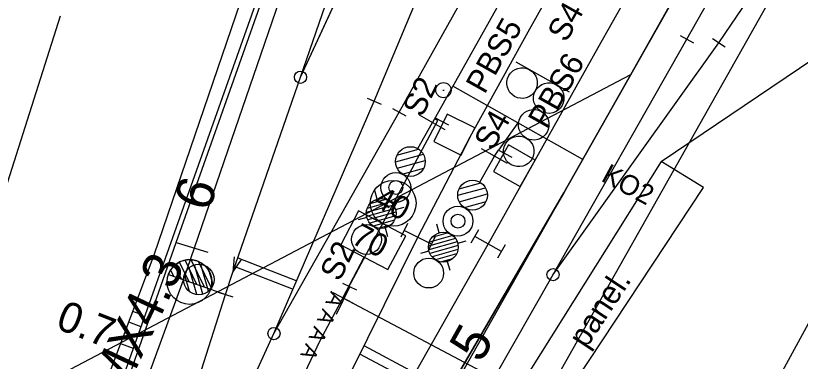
# Model space of a CAD drawing. Extents: x -781083 to -763634, y -1029516 to -1022695.
# Drawn here: x -765225.5 to -765174.1, y -1024274.3 to -1024251.7 of the extents above; entities that cross this region are included whole.
import ezdxf

# ---------------------------------------------------------------- set-up
doc = ezdxf.new("R2010")
doc.units = 0
for name, color, linetype in [('Default', 7, 'Continuous'), ('Hranice parcel', 7, 'Continuous'), ('PS120111-MOK', 7, 'Continuous'), ('PS_12-01-10_Kabelizace_nove_kabelizace', 7, 'Continuous'), ('PS_12-01-10_Kabelizace_nove_kabelizace_popis', 7, 'Continuous'), ('PS_12-01-11_SZZ_Slany_nove_prvky', 7, 'Continuous'), ('PS_12-01-11_SZZ_Slany_nove_prvky_popis', 7, 'Continuous'), ('PS_12-01-11_SZZ_Slany_rusene_prvky', 7, 'Continuous'), ('PS_12-01-11_SZZ_Slany_rusene_prvky_popis', 7, 'Continuous'), ('SO128401_EOV_popisky', 7, 'Continuous'), ('SO128401_EOV_trasa', 7, 'Continuous'), ('Vrstva 1', 7, 'Continuous'), ('Vrstva 16', 7, 'Continuous'), ('Vrstva 2', 7, 'Continuous'), ('Vrstva 28', 7, 'Continuous'), ('Vrstva 3', 7, 'Continuous'), ('Vrstva 33', 7, 'Continuous'), ('Vrstva 48', 7, 'Continuous'), ('Vrstva 49', 7, 'Continuous'), ('Vrstva 5', 7, 'Continuous'), ('Vrstva 50', 7, 'Continuous'), ('Vrstva 51', 7, 'Continuous'), ('Vrstva 7', 7, 'Continuous'), ('ČD Telematika_TK', 7, 'Continuous')]:
    doc.layers.add(name, color=color, linetype=linetype)

# ---------------------------------------------------------------- blocks, each defined once
blk = doc.blocks.new('C084_1')
at = {"layer": 'Vrstva 2'}
blk.add_line((0, 5), (0, -5), dxfattribs=at)
blk = doc.blocks.new('C053_4')
at = {"layer": 'Vrstva 50'}
blk.add_line((-0.5, 0), (0.5, 0), dxfattribs=at)
blk.add_circle((0, 0), 5, dxfattribs=at)
blk = doc.blocks.new('C211')
at = {"layer": 'Vrstva 5'}
blk.add_line((-7.5, 0), (7.5, 0), dxfattribs=at)
blk.add_lwpolyline([(0, 0), (0, 30), (17.5, 30.01), (17.5, 55.01), (-17.5, 55), (-17.5, 30), (0, 30)], dxfattribs=at)
blk = doc.blocks.new('C264')
at = {"layer": 'Vrstva 5'}
blk.add_circle((0, 70), 15, dxfattribs=at)
blk = doc.blocks.new('C649_1')
at = {"layer": 'Vrstva 3'}
for p, q in [((-5, 10), (5, 10)), ((0, 10), (0, -10)), ((-5, -10), (5, -10))]:
    blk.add_line(p, q, dxfattribs=at)
blk = doc.blocks.new('C084_2')
at = {"layer": 'Vrstva 2'}
blk.add_line((0, 5), (0, -5), dxfattribs=at)
blk = doc.blocks.new('C321')
at = {"layer": 'Vrstva 2'}
blk.add_lwpolyline([(9.66, 2.59), (0, 0), (9.66, -2.59)], dxfattribs=at)
blk = doc.blocks.new('C083_1')
at = {"layer": 'Vrstva 2'}
blk.add_circle((0, 0), 4, dxfattribs=at)
blk = doc.blocks.new('C515_1')
at = {"layer": 'Vrstva 2'}
for p, q in [((-0.02, 35.76), (3.35, 39.13)), ((-0.02, 30.45), (7.16, 37.63)), ((-0.03, 19.84), (12.53, 32.4)), ((-0.02, 25.15), (10.19, 35.36)), ((-0.03, 14.54), (14.1, 28.67)), ((1.1, 10.37), (14.53, 23.79)), ((0, 10.29), (0, 0))]:
    blk.add_line(p, q, dxfattribs=at)
blk.add_lwpolyline([(0, 39.56), (0, 10.29)], dxfattribs=at)
blk.add_circle((0, 24.93), 14.64, dxfattribs=at)
blk.add_arc((0, 24.93), 14.63, 270.0191, 89.98, dxfattribs=at)
blk = doc.blocks.new('POINT_DISPLAY')
at = {"layer": 'Default'}
blk.add_line((0, 0), (0, 0), dxfattribs=at)
blk = doc.blocks.new('C335')
at = {"layer": 'Vrstva 7'}
blk.add_blockref('POINT_DISPLAY', (0, 0), dxfattribs=at)
blk = doc.blocks.new('C070')
at = {"layer": 'PS_12-01-11_SZZ_Slany_rusene_prvky'}
blk.add_line((-20, 0), (20, 0), dxfattribs=at)
for centre in [(-9.98, 50.02), (-9.98, 30.01), (-9.98, 10), (10.02, 10)]:
    blk.add_ellipse(centre, major_axis=(0, 10.01), ratio=0.999505, dxfattribs=at)
blk = doc.blocks.new('C016_10')
at = {"layer": 'PS_12-01-11_SZZ_Slany_rusene_prvky'}
for p, q in [((0, 5), (0, -5)), ((19.8, 0), (0, 0))]:
    blk.add_line(p, q, dxfattribs=at)
blk = doc.blocks.new('SB11_6')
at = {"layer": 'PS_12-01-11_SZZ_Slany_nove_prvky'}
blk.add_lwpolyline([(-125.2, 185.1), (-223.2, 11.3), (-49, -86.9), (49, 86.9)], close=True, dxfattribs=at)
blk = doc.blocks.new('SB11_8')
at = {"layer": 'PS_12-01-11_SZZ_Slany_nove_prvky'}
blk.add_lwpolyline([(-134.9, 178.2), (-223.5, -0.6), (-44.3, -89.4), (44.3, 89.4)], close=True, dxfattribs=at)
blk = doc.blocks.new('NS12_1')
at = {"layer": 'PS_12-01-11_SZZ_Slany_nove_prvky'}
for p, q in [((-10.61, 115.61), (-17, 122)), ((-14.95, 104.3), (0.71, 119.96)), ((-14.06, 99.88), (5.12, 119.06)), ((-13.82, 110.73), (-5.7, 118.86)), ((10.61, 115.61), (17, 122)), ((-12.24, 96.4), (8.61, 117.25)), ((-9.72, 93.62), (11.4, 114.74)), ((-6.52, 91.51), (13.48, 111.52)), ((-2.5, 90.23), (14.77, 107.5)), ((2.88, 90.31), (14.72, 102.15)), ((-10.61, 94.39), (-17, 88)), ((10.61, 94.39), (17, 88)), ((0.97, 59.97), (-14.97, 44.03)), ((8.42, 57.42), (-12.42, 36.58)), ((12.99, 52.49), (-7.8, 32.19)), ((14.97, 45.97), (-1, 30)), ((0, 30), (0, 0)), ((-15, 0), (15, 0))]:
    blk.add_line(p, q, dxfattribs=at)
for centre, radius in [((0, 135), 15), ((0, 105), 15), ((0, 75), 15), ((0, 75), 7), ((0, 45), 15)]:
    blk.add_circle(centre, radius, dxfattribs=at)
blk = doc.blocks.new('PZ2_2')
at = {"layer": 'PS_12-01-11_SZZ_Slany_nove_prvky'}
for p, q in [((-18.83, -0.14), (-23.82, 17.41)), ((-14.74, 0.11), (-20.2, 19.3)), ((-11.12, 2.04), (-16.13, 19.62)), ((-8.14, 6.18), (-11.41, 17.64)), ((-23.54, 1.82), (-26.79, 13.24))]:
    blk.add_line(p, q, dxfattribs=at)
blk.add_circle((-17.47, 9.73), 10, dxfattribs=at)

msp = doc.modelspace()

# ---------------------------------------------------------------- linework, layer by layer
at = {"layer": 'Hranice parcel'}
msp.add_lwpolyline([(-765199.67, -1024294.27), (-765200.37, -1024293.59), (-765169.79, -1024239.44), (-765167.98, -1024240.28)], dxfattribs=at)
at = {"layer": 'PS120111-MOK'}
msp.add_lwpolyline([(-765225.805, -1024328.474), (-765227.041, -1024327.403), (-765189.607, -1024263.284), (-765167.089, -1024223.521), (-765111.836, -1024124.939), (-765108.851, -1024119.501), (-765085.73, -1024077.899), (-765081.023, -1024080.523), (-765060.822, -1024044.042), (-765057.835, -1024038.647), (-765021.888, -1023965.037), (-765009.529, -1023945.01), (-764990.029, -1023909.994), (-764973.93, -1023884.565), (-764957.796, -1023847.878), (-764953.349, -1023837.037), (-764952.504, -1023834.976), (-764951.393, -1023835.06)], dxfattribs=at)
at = {"layer": 'PS_12-01-10_Kabelizace_nove_kabelizace'}
for p, q in [((-765188.364, -1024261.099), (-765196.888, -1024256.31)), ((-765198.045, -1024258.37), (-765197.158, -1024258.832)), ((-765192.626, -1024258.705), (-765193.895, -1024260.48)), ((-765229.311, -1024331.29), (-765189.607, -1024263.284))]:
    msp.add_line(p, q, dxfattribs=at)
for points in [[(-765057.835, -1024038.647), (-765081.023, -1024080.523), (-765085.73, -1024077.899), (-765108.851, -1024119.501), (-765111.836, -1024124.939), (-765167.089, -1024223.521), (-765189.607, -1024263.284)], [(-765236.878, -1024327.426), (-765233.14, -1024319.848), (-765214.513, -1024268.974), (-765203.62, -1024237.281)], [(-765187.772, -1024240.081), (-765198.223, -1024258.688)], [(-765213.127, -1024288.831), (-765205.558, -1024272.944), (-765197.867, -1024258.547), (-765198.078, -1024258.43)], [(-765194.152, -1024260.885), (-765193.895, -1024260.48), (-765193.014, -1024260.954)]]:
    msp.add_lwpolyline(points, dxfattribs=at)
at = {"layer": 'SO128401_EOV_trasa'}
msp.add_lwpolyline([(-765111.624, -1024019.292), (-765109.87, -1024016.203), (-765060.824, -1024044.045), (-765060.824, -1024044.045), (-765081.023, -1024080.523), (-765081.023, -1024080.523), (-765085.73, -1024077.899), (-765108.851, -1024119.501), (-765111.836, -1024124.939), (-765167.089, -1024223.521), (-765176.711, -1024240.445), (-765189.607, -1024263.284), (-765189.607, -1024263.284), (-765225.916, -1024325.475), (-765224.46, -1024326.168)], dxfattribs=at)
at = {"layer": 'Vrstva 1'}
msp.add_line((-765190.323, -1024268.633), (-765179.467, -1024253.46), dxfattribs=at)
for points in [[(-765215.522, -1024287.533), (-765214.869, -1024286.147), (-765208.592, -1024272.488), (-765202.041, -1024257.278), (-765199.225, -1024250.55), (-765195.719, -1024242.277), (-765191.973, -1024234.063), (-765191.905, -1024233.922), (-765187.773, -1024225.954), (-765183.261, -1024217.887), (-765177.292, -1024207.279), (-765170.878, -1024195.834), (-765163.532, -1024182.764), (-765155.727, -1024168.863), (-765148.415, -1024155.812), (-765140.866, -1024142.346)], [(-765227.172, -1024323.332), (-765226.383, -1024321.987), (-765218.823, -1024308.994), (-765212.016, -1024293.682), (-765210.286, -1024289.72), (-765207.837, -1024284.198), (-765203.542, -1024274.997), (-765199.177, -1024266.185), (-765195.745, -1024259.62), (-765191.959, -1024252.744), (-765183.924, -1024238.408), (-765177.594, -1024227.134), (-765171.735, -1024216.696), (-765164.143, -1024203.205), (-765156.397, -1024189.358), (-765149.423, -1024176.961), (-765143.434, -1024166.31), (-765138.578, -1024157.675), (-765133.719, -1024149)], [(-765208.592, -1024272.488), (-765200.394, -1024258.001), (-765194.324, -1024247.14), (-765187.882, -1024235.72), (-765182.524, -1024226.176), (-765175.117, -1024212.969), (-765167.745, -1024199.837), (-765160.378, -1024186.68), (-765154.91, -1024176.911), (-765146.757, -1024162.404), (-765139.177, -1024148.91)], [(-765196.085, -1024278.806), (-765194.209, -1024275.468), (-765190.323, -1024268.633), (-765181.566, -1024253.231), (-765176.626, -1024244.51), (-765168.111, -1024229.414), (-765158.27, -1024211.855), (-765152.182, -1024200.956), (-765148.92, -1024195.244), (-765140.746, -1024180.761), (-765133.358, -1024167.67), (-765132.595, -1024166.323)], [(-765211.766, -1024269.927), (-765211.276, -1024268.47), (-765206.854, -1024255.717), (-765199.221, -1024239.235), (-765196.829, -1024234.152), (-765192.736, -1024225.492), (-765188.645, -1024216.807)], [(-765227.172, -1024323.332), (-765226.383, -1024321.987), (-765218.823, -1024308.994), (-765210.425, -1024294.562), (-765204.319, -1024283.867), (-765196.481, -1024270.015), (-765194.577, -1024266.628), (-765187.356, -1024253.776), (-765179.867, -1024240.503), (-765173.904, -1024229.916)], [(-765179.467, -1024253.46), (-765167.817, -1024236.316), (-765164.509, -1024231.448)], [(-765211.766, -1024269.927), (-765211.276, -1024268.47), (-765206.854, -1024255.717), (-765200.909, -1024238.522)], [(-765229.774, -1024317.516), (-765229.105, -1024316.101), (-765222.65, -1024302.525), (-765217.165, -1024286.721), (-765215.412, -1024281.441), (-765213.798, -1024276.307), (-765211.766, -1024269.927)]]:
    msp.add_lwpolyline(points, dxfattribs=at)
at = {"layer": 'Vrstva 16'}
for points in [[(-765183.248, -1024261.22), (-765166.012, -1024249.586), (-765163.696, -1024241.562)], [(-765196.139, -1024281.778), (-765193.738, -1024283.002), (-765180.473, -1024262.935), (-765183.248, -1024261.22), (-765196.139, -1024281.778)]]:
    msp.add_lwpolyline(points, dxfattribs=at)
at = {"layer": 'Vrstva 2'}
for p, q in [((-765206.854, -1024255.717), (-765199.221, -1024239.235)), ((-765190.323, -1024268.633), (-765181.566, -1024253.231)), ((-765190.323, -1024268.633), (-765179.467, -1024253.46)), ((-765208.592, -1024272.488), (-765200.394, -1024258.001)), ((-765194.209, -1024275.468), (-765190.323, -1024268.633))]:
    msp.add_line(p, q, dxfattribs=at)
for points in [[(-765211.766, -1024269.927), (-765211.276, -1024268.47), (-765206.854, -1024255.717), (-765200.909, -1024238.522)], [(-765215.522, -1024287.533), (-765214.869, -1024286.147), (-765208.592, -1024272.488), (-765202.041, -1024257.278)]]:
    msp.add_lwpolyline(points, dxfattribs=at)
at = {"layer": 'Vrstva 28'}
for points in [[(-765215, -1024266.523), (-765204.008, -1024235.573), (-765202.323, -1024236.232)], [(-765223.789, -1024291.544), (-765215, -1024266.523), (-765212.913, -1024267.161)]]:
    msp.add_lwpolyline(points, dxfattribs=at)
at = {"layer": 'Vrstva 33'}
msp.add_lwpolyline([(-765256.17, -1024287.422), (-765251.032, -1024290.091), (-765185.224, -1024255.545)], dxfattribs=at)
at = {"layer": 'Vrstva 48'}
for p, q in [((-765216.789, -1024270.634), (-765217.565, -1024270.341)), ((-765217.356, -1024271.221), (-765217.83, -1024271.042)), ((-765217.291, -1024272.047), (-765218.095, -1024271.744)), ((-765217.869, -1024272.631), (-765218.36, -1024272.446)), ((-765217.794, -1024273.461), (-765218.624, -1024273.147))]:
    msp.add_line(p, q, dxfattribs=at)
at = {"layer": 'Vrstva 49'}
for points in [[(-765224.162, -1024291.367), (-765215.697, -1024267.565), (-765204.627, -1024236.377), (-765202.143, -1024229.903), (-765195.789, -1024204.722), (-765193.85, -1024193.807)], [(-765225.333, -1024290.918), (-765216.428, -1024267.329), (-765205.715, -1024235.987), (-765203.195, -1024229.565)]]:
    msp.add_lwpolyline(points, dxfattribs=at)
at = {"layer": 'Vrstva 5'}
msp.add_line((-765204.077, -1024270.142), (-765137.727, -1024305.261), dxfattribs=at)
at = {"layer": 'Vrstva 51'}
for points in [[(-765245.138, -1024322.793), (-765233.231, -1024285.247), (-765222.558, -1024251.694)], [(-765182.878, -1024288.822), (-765173.205, -1024271.109)]]:
    msp.add_lwpolyline(points, dxfattribs=at)
at = {"layer": 'Vrstva 7'}
for p, q in [((-765210.952, -1024267.535), (-765207.102, -1024269.029)), ((-765211.148, -1024268.102), (-765207.339, -1024269.58)), ((-765199.341, -1024275.07), (-765202.697, -1024273.291)), ((-765199.637, -1024275.592), (-765202.964, -1024273.829))]:
    msp.add_line(p, q, dxfattribs=at)
at = {"layer": 'ČD Telematika_TK'}
msp.add_lwpolyline([(-765257.028, -1024404.569), (-765256.037, -1024398.213), (-765249.421, -1024374.188), (-765226.425, -1024328.292), (-765185.224, -1024255.545), (-765167.149, -1024223.486), (-765171.928, -1024220.746), (-765141.483, -1024166.52), (-765136.718, -1024169.454), (-765086.954, -1024080.425), (-765063.726, -1024094.284), (-765054.277, -1024080.444), (-765052.94, -1024078.307), (-765049.809, -1024079.983), (-765033.351, -1024048.633), (-765033.134, -1024014.623), (-765034.915, -1024000.619), (-765019.65, -1023968.646), (-765007.996, -1023946.352)], dxfattribs=at)

# ---------------------------------------------------------------- block references
at = {"layer": 'PS_12-01-11_SZZ_Slany_nove_prvky', "xscale": 0.06499999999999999, "yscale": 0.06499999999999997, "rotation": 150.58545510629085}
for p in [(-765198.223, -1024258.688), (-765194.152, -1024260.885)]:
    msp.add_blockref('NS12_1', p, dxfattribs=at)
at = {"layer": 'PS_12-01-11_SZZ_Slany_nove_prvky'}
for name, p, xscale, yscale in [('SB11_8', (-765195.894, -1024259.921), 0.010000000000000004, 0.010000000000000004), ('SB11_6', (-765191.978, -1024262.002), 0.010000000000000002, 0.010000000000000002), ('PZ2_2', (-765211.766, -1024269.927), 0.1, 0.10000000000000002)]:
    msp.add_blockref(name, p, dxfattribs=dict(at, xscale=xscale, yscale=yscale))
at = {"layer": 'PS_12-01-11_SZZ_Slany_rusene_prvky', "xscale": 0.1}
for name, p, yscale, rotation in [('C070', (-765190.984, -1024255.723), 0.10000000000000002, 150.60624515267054), ('C016_10', (-765203.628, -1024269.439), 0.09999999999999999, -115.76352195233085)]:
    msp.add_blockref(name, p, dxfattribs=dict(at, yscale=yscale, rotation=rotation))
at = {"layer": 'Vrstva 2'}
for name, p, xscale, yscale, rotation in [('C084_2', (-765181.566, -1024253.231), 0.10000000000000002, 0.1, 60.37930552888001), ('C084_1', (-765179.467, -1024253.46), 0.09999999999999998, 0.09999999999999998, 55.80237169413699), ('C083_1', (-765206.855, -1024255.72), 0.1, 0.10000000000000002, 70.9292580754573), ('C084_2', (-765202.041, -1024257.278), 0.10000000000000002, 0.1, 66.69923797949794), ('C084_2', (-765200.394, -1024258.001), 0.09999999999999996, 0.09999999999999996, 60.49609955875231), ('C515_1', (-765211.766, -1024269.927), 0.09999999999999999, 0.10000000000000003, 70.87430037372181), ('C321', (-765211.276, -1024268.47), 0.1, 0.09999999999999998, 70.87430042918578), ('C083_1', (-765190.323, -1024268.633), 0.1, 0.09999999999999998, 60.37930582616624), ('C084_2', (-765211.766, -1024269.927), 0.09999999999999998, 0.09999999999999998, 72.33356747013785), ('C083_1', (-765208.592, -1024272.488), 0.1, 0.10000000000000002, 154.7910502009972)]:
    msp.add_blockref(name, p, dxfattribs=dict(at, xscale=xscale, yscale=yscale, rotation=rotation))
at = {"layer": 'Vrstva 3'}
for p, xscale, yscale, rotation in [((-765199.177, -1024266.185), 0.09999999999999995, 0.09999999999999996, -116.3513883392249), ((-765194.577, -1024266.628), 0.09999999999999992, 0.09999999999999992, -119.34249137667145)]:
    msp.add_blockref('C649_1', p, dxfattribs=dict(at, xscale=xscale, yscale=yscale, rotation=rotation))
at = {"layer": 'Vrstva 5'}
for name, xscale, yscale, rotation in [('C264', 0.09999999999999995, 0.09999999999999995, -28.037723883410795), ('C211', 0.10000000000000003, 0.10000000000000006, -27.822411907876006)]:
    msp.add_blockref(name, (-765204.077, -1024270.142), dxfattribs=dict(at, xscale=xscale, yscale=yscale, rotation=rotation))
at = {"layer": 'Vrstva 50', "xscale": 0.1, "yscale": 0.10000000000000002}
msp.add_blockref('C053_4', (-765197.497, -1024256.564), dxfattribs=at)
at = {"layer": 'Vrstva 7', "xscale": 0.10000000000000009, "yscale": 0.10000000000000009, "rotation": 90}
msp.add_blockref('C335', (-765209.01, -1024268.61), dxfattribs=at)

# ---------------------------------------------------------------- texts
at = {"layer": 'PS_12-01-10_Kabelizace_nove_kabelizace_popis'}
msp.add_text('KO2', height=1.3, rotation=331.6737, dxfattribs=at).set_placement((-765187.236, -1024262.471))
at = {"layer": 'PS_12-01-11_SZZ_Slany_nove_prvky_popis'}
for s, rotation, p in [('PBS5', 60.6062, (-765194.8, -1024256.884)), ('PBS6', 60.6062, (-765190.729, -1024259.176)), ('S2', 64.2365, (-765198.888, -1024258.394)), ('S4', 60.6062, (-765194.264, -1024260.585))]:
    msp.add_text(s, height=1.5, rotation=rotation, dxfattribs=at).set_placement(p)
at = {"layer": 'PS_12-01-11_SZZ_Slany_rusene_prvky'}
msp.add_text('  A A A A ', height=1, rotation=244.2365, dxfattribs=at).set_placement((-765204.529, -1024269.004))
at = {"layer": 'PS_12-01-11_SZZ_Slany_rusene_prvky_popis'}
for s, rotation, p in [('S4', 60.6062, (-765189.463, -1024253.505)), ('S2', 64.2365, (-765204.293, -1024269.145))]:
    msp.add_text(s, height=1.5, rotation=rotation, dxfattribs=at).set_placement(p)
at = {"layer": 'SO128401_EOV_popisky'}
msp.add_text('MX4.3', height=2.5, rotation=64.8129, dxfattribs=at).set_placement((-765218.522, -1024276.766))
at = {"layer": 'Vrstva 16'}
msp.add_text('panel.', height=1.5, rotation=56.5339, dxfattribs=at).set_placement((-765188.158, -1024273.531))
at = {"layer": 'Vrstva 2'}
for s, rotation, p in [('6', 70.8743, (-765212.868, -1024264.593)), ('5', 60.6634, (-765195.05, -1024274.482))]:
    msp.add_text(s, height=2.5, rotation=rotation, dxfattribs=at).set_placement(p)
at = {"layer": 'Vrstva 48'}
msp.add_text('0.7', height=2, rotation=338.6127, dxfattribs=at).set_placement((-765222.965, -1024272.116))
at = {"layer": 'Vrstva 5'}
for s, rotation, p in [('40', 331.9623, (-765202.157, -1024264.097)), ('70', 332.1776, (-765203.609, -1024266.534))]:
    msp.add_text(s, height=1.5, rotation=rotation, dxfattribs=at).set_placement(p)

doc.saveas('drawing.dxf')
